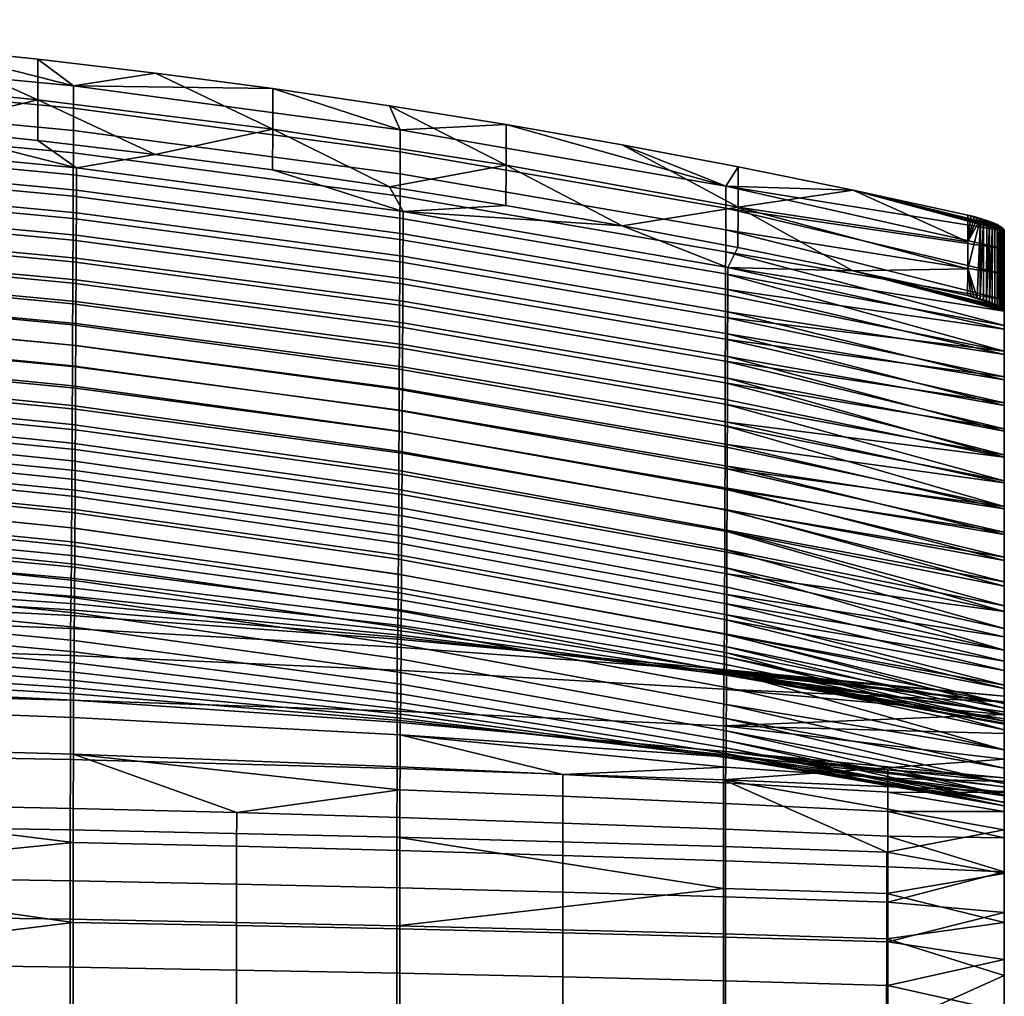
# Model space of a CAD drawing. Header units: millimetres. Extents: x -983 to 983, y -260 to 258.
# Tile 352 of 656: x 347 to 455, y 150 to 257. Entities that reach past the tile are written whole.
import ezdxf

# ---------------------------------------------------------------- set-up
doc = ezdxf.new("R2010")
doc.units = ezdxf.units.MM
doc.header["$MEASUREMENT"] = 0
doc.layers.add('ram', color=31, linetype='Continuous')

msp = doc.modelspace()

# ---------------------------------------------------------------- meshes
at = {"layer": 'ram'}
mesh = msp.add_polyface(dxfattribs=at)
corners = [(310.11, 246.92, 874.43), (323.09, 245.93, 874.64), (323.1, 250.4, 874.01), (336.05, 244.77, 874.89), (297.12, 252.2, 873.65), (297.11, 247.73, 874.25), (348.98, 243.42, 875.18), (361.87, 241.9, 875.51), (348.99, 247.89, 874.53), (310.12, 255.86, 873.2), (297.12, 256.68, 873.04), (336.06, 253.7, 873.61), (323.1, 254.87, 873.39), (374.75, 244.66, 875.18), (361.89, 250.82, 874.16), (348.99, 252.35, 873.87), (374.75, 249.11, 874.49), (317.24, 241.37, 851.03), (353.23, 237.96, 851.79), (353.24, 240.44, 863.54), (317.25, 243.88, 862.79), (317.23, 238.88, 839.27), (353.22, 235.48, 840.04), (317.22, 236.41, 827.51), (353.21, 233.02, 828.28), (317.22, 233.92, 815.54), (353.19, 230.53, 816.33), (317.21, 231.52, 803.97), (353.18, 228.14, 804.77), (317.2, 229.15, 792.38), (353.17, 225.77, 793.19), (317.19, 226.72, 780.41), (353.16, 223.33, 781.23), (317.18, 224.35, 768.63), (353.15, 220.95, 769.46), (317.17, 222.01, 756.83), (353.14, 218.59, 757.68), (317.17, 219.7, 745.04), (353.13, 216.26, 745.9), (317.16, 217.42, 733.23), (353.12, 213.95, 734.11), (317.15, 215.17, 721.42), (353.11, 211.68, 722.31), (317.14, 213.03, 710), (353.1, 209.51, 710.91), (281.15, 243.43, 850.57), (281.15, 245.94, 862.33), (281.14, 240.93, 838.81), (389.06, 235.64, 864.6), (374.74, 240.21, 875.88), (361.87, 241.9, 875.51), (348.98, 243.42, 875.18), (336.05, 244.77, 874.89), (323.09, 245.93, 874.64), (310.11, 246.92, 874.43), (297.11, 247.73, 874.25), (352.91, 246.97, 850.7), (316.99, 250.38, 850.03), (317, 252.86, 861.66), (352.92, 249.43, 862.33), (352.9, 244.52, 839.08), (316.99, 247.92, 838.39), (352.89, 242.08, 827.44), (316.98, 245.47, 826.75), (352.88, 239.66, 815.81), (316.97, 243.04, 815.11), (352.87, 237.31, 804.49), (316.96, 240.69, 803.78), (352.86, 234.85, 792.53), (316.95, 238.23, 791.8), (352.85, 232.48, 780.89), (316.94, 235.86, 780.15), (352.84, 230.12, 769.24), (316.94, 233.52, 768.48), (352.83, 227.79, 757.59), (316.93, 231.2, 756.82), (352.82, 225.5, 746.06), (316.92, 228.93, 745.28), (352.81, 223.19, 734.27), (316.91, 226.65, 733.47), (352.8, 220.97, 722.79), (316.9, 224.45, 721.97), (352.79, 218.71, 710.93), (316.89, 222.22, 710.09), (352.78, 216.52, 699.25), (316.89, 220.06, 698.39), (352.77, 214.37, 687.56), (316.88, 217.94, 686.69), (352.76, 212.27, 675.87), (316.87, 215.87, 674.98), (352.75, 210.21, 664.16), (316.86, 213.84, 663.25), (352.74, 208.3, 652.96), (316.85, 211.95, 652.04), (297.12, 256.68, 873.04), (310.12, 255.86, 873.2), (323.1, 254.87, 873.39), (336.06, 253.7, 873.61), (348.99, 252.35, 873.87), (361.89, 250.82, 874.16), (374.75, 249.11, 874.49)]
mesh.append_faces([[corners[k] for k in face] for face in [(0, 1, 2, 2), (1, 3, 2, 2), (4, 5, 0, 0), (6, 7, 8, 8), (3, 6, 8, 8), (0, 2, 4, 4), (2, 9, 10, 4), (8, 11, 12, 2), (7, 13, 8, 8), (13, 14, 15, 8), (12, 9, 2, 2), (3, 8, 2, 2), (13, 16, 14, 14), (8, 15, 11, 11), (17, 18, 19, 20), (21, 22, 18, 17), (23, 24, 22, 21), (25, 26, 24, 23), (27, 28, 26, 25), (29, 30, 28, 27), (31, 32, 30, 29), (33, 34, 32, 31), (35, 36, 34, 33), (37, 38, 36, 35), (39, 40, 38, 37), (41, 42, 40, 39), (43, 44, 42, 41), (45, 17, 20, 46), (47, 21, 17, 45), (19, 48, 49, 50), (19, 50, 51, 51), (19, 51, 52, 52), (20, 53, 54, 54), (20, 54, 55, 55), (20, 52, 53, 53), (20, 19, 52, 52), (56, 57, 58, 59), (60, 61, 57, 56), (62, 63, 61, 60), (64, 65, 63, 62), (66, 67, 65, 64), (68, 69, 67, 66), (70, 71, 69, 68), (72, 73, 71, 70), (74, 75, 73, 72), (76, 77, 75, 74), (78, 79, 77, 76), (80, 81, 79, 78), (82, 83, 81, 80), (84, 85, 83, 82), (86, 87, 85, 84), (88, 89, 87, 86), (90, 91, 89, 88), (92, 93, 91, 90), (58, 94, 95, 95), (58, 96, 97, 97), (59, 98, 99, 99), (59, 99, 100, 100), (59, 97, 98, 98), (58, 95, 96, 96), (58, 97, 59, 59)]])
mesh = msp.add_polyface(dxfattribs=at)
corners = [(387.56, 238.34, 876.29), (400.34, 236.29, 876.73), (400.36, 240.73, 875.99), (374.75, 244.66, 875.18), (374.74, 240.21, 875.88), (361.87, 241.9, 875.51), (413.08, 234.08, 877.21), (387.58, 247.23, 874.85), (374.75, 249.11, 874.49), (400.36, 245.18, 875.24), (353.23, 237.96, 851.79), (389.05, 233.18, 852.86), (389.06, 235.64, 864.6), (353.24, 240.44, 863.54), (353.22, 235.48, 840.04), (389.04, 230.73, 841.12), (353.21, 233.02, 828.28), (389.03, 228.29, 829.37), (353.19, 230.53, 816.33), (389.02, 225.81, 817.43), (353.18, 228.14, 804.77), (389.01, 223.42, 805.88), (353.17, 225.77, 793.19), (389, 221.04, 794.32), (353.16, 223.33, 781.23), (388.99, 218.59, 782.38), (353.15, 220.95, 769.46), (388.98, 216.19, 770.63), (353.14, 218.59, 757.68), (388.97, 213.82, 758.87), (353.13, 216.26, 745.9), (388.96, 211.46, 747.11), (353.12, 213.95, 734.11), (388.95, 209.11, 735.34), (353.11, 211.68, 722.31), (388.94, 206.8, 723.56), (353.1, 209.51, 710.91), (388.93, 204.59, 712.19), (353.09, 207.23, 698.72), (388.92, 202.26, 700.02), (353.08, 205.07, 686.91), (388.91, 200.05, 688.23), (353.07, 202.95, 675.09), (388.89, 197.89, 676.43), (353.06, 200.88, 663.26), (388.88, 195.79, 664.63), (400.34, 236.29, 876.73), (413.08, 234.08, 877.21), (387.56, 238.34, 876.29), (374.74, 240.21, 875.88), (388.74, 242.18, 851.65), (352.91, 246.97, 850.7), (352.92, 249.43, 862.33), (388.75, 244.61, 863.27), (388.73, 239.75, 840.04), (352.9, 244.52, 839.08), (388.72, 237.33, 828.42), (352.89, 242.08, 827.44), (388.71, 234.92, 816.8), (352.88, 239.66, 815.81), (388.7, 232.58, 805.5), (352.87, 237.31, 804.49), (388.69, 230.12, 793.55), (352.86, 234.85, 792.53), (388.68, 227.73, 781.93), (352.85, 232.48, 780.89), (388.67, 225.36, 770.3), (352.84, 230.12, 769.24), (388.66, 223, 758.67), (352.83, 227.79, 757.59), (388.65, 220.69, 747.16), (352.82, 225.5, 746.06), (388.64, 218.35, 735.4), (352.81, 223.19, 734.27), (388.63, 216.09, 723.94), (352.8, 220.97, 722.79), (388.62, 213.79, 712.1), (352.79, 218.71, 710.93), (388.61, 211.55, 700.45), (352.78, 216.52, 699.25), (388.6, 209.36, 688.79), (352.77, 214.37, 687.56), (388.59, 207.21, 677.12), (352.76, 212.27, 675.87), (388.58, 205.12, 665.43), (352.75, 210.21, 664.16), (388.57, 203.18, 654.26), (352.74, 208.3, 652.96), (388.56, 201.14, 642.04), (352.73, 206.28, 640.72), (388.55, 199.26, 630.32), (352.72, 204.41, 628.99), (388.54, 197.48, 618.59), (352.71, 202.62, 617.24), (388.53, 195.84, 606.83), (352.7, 200.93, 605.48), (424.37, 207.45, 713.62), (424.37, 209.81, 725.42), (424.36, 205.16, 702), (424.35, 202.91, 690.37), (424.34, 200.71, 678.73), (424.34, 198.56, 667.07), (424.33, 196.58, 655.92), (424.32, 194.51, 643.73), (374.75, 249.11, 874.49), (387.58, 247.23, 874.85), (400.36, 245.18, 875.24), (424.46, 238.41, 864.48)]
mesh.append_faces([[corners[k] for k in face] for face in [(0, 1, 2, 2), (3, 4, 0, 0), (3, 5, 4, 4), (1, 6, 2, 2), (2, 7, 8, 3), (0, 2, 3, 3), (2, 9, 7, 7), (10, 11, 12, 13), (14, 15, 11, 10), (16, 17, 15, 14), (18, 19, 17, 16), (20, 21, 19, 18), (22, 23, 21, 20), (24, 25, 23, 22), (26, 27, 25, 24), (28, 29, 27, 26), (30, 31, 29, 28), (32, 33, 31, 30), (34, 35, 33, 32), (36, 37, 35, 34), (38, 39, 37, 36), (40, 41, 39, 38), (42, 43, 41, 40), (44, 45, 43, 42), (46, 12, 47, 47), (12, 46, 48, 48), (48, 49, 12, 12), (50, 51, 52, 53), (54, 55, 51, 50), (56, 57, 55, 54), (58, 59, 57, 56), (60, 61, 59, 58), (62, 63, 61, 60), (64, 65, 63, 62), (66, 67, 65, 64), (68, 69, 67, 66), (70, 71, 69, 68), (72, 73, 71, 70), (74, 75, 73, 72), (76, 77, 75, 74), (78, 79, 77, 76), (80, 81, 79, 78), (82, 83, 81, 80), (84, 85, 83, 82), (86, 87, 85, 84), (88, 89, 87, 86), (90, 91, 89, 88), (92, 93, 91, 90), (94, 95, 93, 92), (96, 76, 74, 97), (98, 78, 76, 96), (99, 80, 78, 98), (100, 82, 80, 99), (101, 84, 82, 100), (102, 86, 84, 101), (103, 88, 86, 102), (52, 104, 53, 53), (104, 105, 53, 53), (106, 107, 53, 53), (105, 106, 53, 53)]])
mesh = msp.add_polyface(dxfattribs=at)
corners = [(413.08, 234.08, 877.21), (425.77, 231.69, 877.73), (425.79, 236.12, 876.93), (438.4, 229.13, 878.28), (450.99, 229.35, 878.3), (451, 232.29, 877.72), (438.42, 237.97, 876.62), (400.36, 240.73, 875.99), (413.1, 242.95, 875.67), (400.36, 245.18, 875.24), (425.79, 240.55, 876.13), (389.05, 233.18, 852.86), (424.66, 227.06, 854.22), (424.67, 229.48, 865.95), (389.06, 235.64, 864.6), (389.04, 230.73, 841.12), (424.66, 224.63, 842.5), (389.03, 228.29, 829.37), (424.65, 222.21, 830.77), (389.02, 225.81, 817.43), (424.64, 219.74, 818.85), (389.01, 223.42, 805.88), (424.63, 217.35, 807.31), (389, 221.04, 794.32), (424.63, 214.97, 795.78), (388.99, 218.59, 782.38), (424.62, 212.51, 783.86), (388.98, 216.19, 770.63), (424.61, 210.09, 772.13), (388.97, 213.82, 758.87), (424.61, 207.68, 760.39), (388.96, 211.46, 747.11), (424.6, 205.29, 748.67), (388.95, 209.11, 735.34), (424.59, 202.9, 736.91), (388.94, 206.8, 723.56), (424.58, 200.53, 725.16), (388.93, 204.59, 712.19), (424.58, 198.27, 713.83), (388.92, 202.26, 700.02), (424.57, 195.89, 701.69), (425.77, 231.69, 877.73), (438.4, 229.13, 878.28), (413.08, 234.08, 877.21), (455, 224.7, 875.13), (455, 203.03, 770.03), (455, 200.19, 756.41), (455, 197.36, 742.78), (455, 194.53, 729.11), (424.45, 236.01, 852.87), (388.74, 242.18, 851.65), (388.75, 244.61, 863.27), (424.46, 238.41, 864.48), (424.44, 233.61, 841.27), (388.73, 239.75, 840.04), (424.44, 231.21, 829.67), (388.72, 237.33, 828.42), (424.43, 228.81, 818.07), (388.71, 234.92, 816.8), (424.42, 226.48, 806.79), (388.7, 232.58, 805.5), (424.41, 224.01, 794.87), (388.69, 230.12, 793.55), (424.41, 221.62, 783.27), (388.68, 227.73, 781.93), (424.4, 219.23, 771.67), (388.67, 225.36, 770.3), (424.39, 216.84, 760.06), (388.66, 223, 758.67), (424.39, 214.5, 748.58), (388.65, 220.69, 747.16), (424.38, 212.11, 736.85), (388.64, 218.35, 735.4), (424.37, 209.81, 725.42), (388.63, 216.09, 723.94), (413.1, 242.95, 875.67), (400.36, 245.18, 875.24), (438.42, 237.97, 876.62), (425.79, 240.55, 876.13), (455, 233.53, 873.4), (455, 228.76, 849.96), (455, 225.96, 836.29), (455, 231.55, 863.64), (455, 220.32, 808.95), (455, 217.48, 795.29), (455, 214.64, 781.62), (455, 223.14, 822.62), (455, 208.94, 754.3), (455, 203.27, 726.96), (424.37, 207.45, 713.62), (455, 206.1, 740.63), (455, 197.71, 699.61), (424.35, 202.91, 690.37), (424.36, 205.16, 702), (455, 200.47, 713.29)]
mesh.append_faces([[corners[k] for k in face] for face in [(0, 1, 2, 2), (1, 3, 2, 2), (3, 4, 2, 2), (5, 6, 2, 2), (4, 5, 2, 2), (0, 2, 7, 7), (2, 8, 9, 7), (2, 6, 10, 10), (2, 10, 8, 8), (11, 12, 13, 14), (15, 16, 12, 11), (17, 18, 16, 15), (19, 20, 18, 17), (21, 22, 20, 19), (23, 24, 22, 21), (25, 26, 24, 23), (27, 28, 26, 25), (29, 30, 28, 27), (31, 32, 30, 29), (33, 34, 32, 31), (35, 36, 34, 33), (37, 38, 36, 35), (39, 40, 38, 37), (41, 13, 42, 42), (43, 13, 41, 41), (44, 42, 13, 13), (14, 13, 43, 43), (30, 45, 28, 28), (32, 46, 30, 30), (34, 47, 32, 32), (48, 34, 36, 36), (49, 50, 51, 52), (53, 54, 50, 49), (55, 56, 54, 53), (57, 58, 56, 55), (59, 60, 58, 57), (61, 62, 60, 59), (63, 64, 62, 61), (65, 66, 64, 63), (67, 68, 66, 65), (69, 70, 68, 67), (71, 72, 70, 69), (73, 74, 72, 71), (75, 52, 76, 76), (77, 52, 78, 78), (78, 52, 75, 75), (79, 52, 77, 77), (49, 80, 53, 53), (53, 81, 55, 55), (82, 49, 52, 52), (57, 83, 59, 59), (61, 84, 63, 63), (63, 85, 65, 65), (83, 61, 59, 59), (86, 57, 55, 55), (87, 69, 67, 67), (88, 73, 71, 71), (88, 89, 73, 73), (71, 69, 90, 90), (91, 92, 93, 93), (93, 89, 94, 94)]])
mesh = msp.add_polyface(dxfattribs=at)
corners = [(424.46, 238.41, 864.48), (455, 233.53, 873.4), (455, 231.55, 863.64), (450.98, 226.41, 878.87), (450.99, 229.35, 878.3), (438.4, 229.13, 878.28), (451, 232.29, 877.72), (451, 235.23, 877.14), (438.42, 237.97, 876.62), (455, 222.73, 865.43), (455, 219.95, 851.79), (455, 231.55, 863.64), (455, 233.53, 873.4), (455, 228.76, 849.96), (454.86, 224.94, 876.14), (454.75, 225.03, 876.48), (438.4, 229.13, 878.28), (451.67, 226.24, 878.85), (451.32, 226.33, 878.87), (450.98, 226.41, 878.87), (454.42, 225.24, 877.13), (451, 235.23, 877.14), (454.42, 234.07, 875.4), (438.42, 237.97, 876.62), (451.69, 235.07, 877.11), (452.04, 234.97, 877.05), (452.39, 234.87, 876.96), (452.73, 234.76, 876.83), (451.34, 235.15, 877.14), (453.07, 234.65, 876.67), (453.39, 234.54, 876.47), (453.69, 234.42, 876.24), (453.96, 234.3, 875.99), (454.21, 234.19, 875.7), (454.61, 233.97, 875.08), (454.75, 233.86, 874.75), (454.94, 233.68, 874.07), (454.86, 233.77, 874.41), (454.99, 233.6, 873.73), (455, 225.96, 836.29), (424.44, 233.61, 841.27), (455, 228.76, 849.96), (424.45, 236.01, 852.87), (455, 223.14, 822.62), (424.44, 231.21, 829.67), (453.07, 234.65, 876.67), (452.73, 234.76, 876.83), (452.72, 225.94, 878.57), (453.05, 225.82, 878.41), (453.38, 225.71, 878.21), (453.39, 234.54, 876.47), (452.37, 226.04, 878.7), (451.32, 226.33, 878.87), (451.67, 226.24, 878.85), (452.02, 226.15, 878.79), (452.39, 234.87, 876.96), (453.69, 234.42, 876.24), (453.68, 225.59, 877.98), (454.86, 224.94, 876.14), (454.86, 233.77, 874.41), (454.75, 225.03, 876.48), (454.94, 224.85, 875.8), (454.94, 233.68, 874.07), (454.99, 224.77, 875.46), (454.6, 225.13, 876.81), (454.75, 233.86, 874.75), (453.96, 234.3, 875.99), (453.96, 225.47, 877.72), (454.42, 234.07, 875.4), (454.21, 225.36, 877.44), (454.42, 225.24, 877.13), (454.21, 234.19, 875.7), (454.61, 233.97, 875.08), (455, 224.7, 875.13), (454.99, 233.6, 873.73), (451.69, 235.07, 877.11), (451.34, 235.15, 877.14), (452.04, 234.97, 877.05)]
mesh.append_faces([[corners[k] for k in face] for face in [(0, 1, 2, 2), (3, 4, 5, 5), (6, 7, 8, 8), (9, 10, 11, 11), (9, 11, 12, 12), (11, 10, 13, 13), (14, 15, 16, 16), (17, 18, 19, 19), (19, 16, 20, 20), (21, 22, 23, 23), (21, 24, 25, 25), (26, 27, 21, 21), (26, 21, 25, 25), (21, 28, 24, 24), (29, 21, 27, 27), (21, 30, 31, 31), (32, 33, 21, 21), (32, 21, 31, 31), (21, 33, 22, 22), (34, 35, 23, 23), (36, 23, 37, 37), (23, 35, 37, 37), (22, 34, 23, 23), (23, 36, 38, 38), (39, 40, 41, 41), (42, 2, 41, 41), (39, 43, 44, 44), (23, 38, 1, 1), (21, 29, 30, 30), (45, 46, 47, 48), (49, 50, 48, 48), (51, 47, 46, 46), (52, 4, 3, 3), (4, 52, 53, 53), (4, 53, 54, 54), (51, 55, 54, 54), (56, 49, 57, 57), (58, 59, 60, 60), (61, 62, 58, 58), (63, 62, 61, 61), (64, 60, 65, 65), (66, 56, 57, 67), (68, 69, 70, 70), (71, 66, 67, 69), (64, 72, 70, 70), (63, 73, 12, 74), (4, 54, 55, 55), (46, 55, 51, 51), (45, 48, 50, 50), (49, 56, 50, 50), (6, 75, 76, 76), (6, 55, 77, 77), (75, 6, 77, 77), (76, 7, 6, 6), (65, 60, 59, 59), (62, 63, 74, 74), (59, 58, 62, 62), (68, 70, 72, 72), (71, 69, 68, 68), (65, 72, 64, 64), (6, 4, 55, 55)]])
mesh = msp.add_polyface(dxfattribs=at)
corners = [(455, 233.53, 873.4), (455, 224.7, 875.13), (455, 222.73, 865.43), (455, 225.96, 836.29), (455, 228.76, 849.96), (455, 217.15, 838.16), (455, 219.95, 851.79), (455, 214.35, 824.53), (455, 194.53, 729.11), (455, 206.1, 740.63), (455, 197.36, 742.78), (455, 208.94, 754.3), (455, 200.19, 756.41), (455, 211.79, 767.96), (455, 203.03, 770.03), (455, 220.32, 808.95), (455, 223.14, 822.62), (455, 211.53, 810.9), (455, 208.7, 797.28), (455, 205.87, 783.65), (455, 214.64, 781.62), (455, 217.48, 795.29), (455, 203.27, 726.96), (454.6, 225.13, 876.81), (438.4, 229.13, 878.28), (454.75, 225.03, 876.48), (454.86, 224.94, 876.14), (454.94, 224.85, 875.8), (454.42, 225.24, 877.13), (450.98, 226.41, 878.87), (453.68, 225.59, 877.98), (453.38, 225.71, 878.21), (453.96, 225.47, 877.72), (454.21, 225.36, 877.44), (454.99, 224.77, 875.46), (424.64, 219.74, 818.85), (455, 211.53, 810.9), (455, 214.35, 824.53), (424.63, 217.35, 807.31), (455, 208.7, 797.28), (424.62, 212.51, 783.86), (455, 205.87, 783.65), (455, 217.15, 838.16), (424.65, 222.21, 830.77), (455, 224.7, 875.13), (424.67, 229.48, 865.95), (455, 222.73, 865.43), (455, 219.95, 851.79), (424.66, 227.06, 854.22), (424.66, 224.63, 842.5), (424.61, 210.09, 772.13), (455, 203.03, 770.03), (453.05, 225.82, 878.41), (452.02, 226.15, 878.79), (451.67, 226.24, 878.85), (452.37, 226.04, 878.7), (452.72, 225.94, 878.57), (424.63, 214.97, 795.78), (424.61, 207.68, 760.39), (455, 200.19, 756.41), (424.6, 205.29, 748.67), (455, 197.36, 742.78), (455, 220.32, 808.95), (455, 217.48, 795.29), (424.41, 224.01, 794.87), (424.4, 219.23, 771.67), (455, 214.64, 781.62), (455, 211.79, 767.96), (424.41, 221.62, 783.27), (424.43, 228.81, 818.07), (455, 223.14, 822.62), (424.39, 216.84, 760.06), (424.38, 212.11, 736.85), (455, 206.1, 740.63), (455, 203.27, 726.96), (455, 197.71, 699.61), (424.36, 205.16, 702), (455, 200.47, 713.29), (424.37, 207.45, 713.62), (455, 208.94, 754.3), (424.39, 214.5, 748.58)]
mesh.append_faces([[corners[k] for k in face] for face in [(0, 1, 2, 2), (3, 4, 5, 5), (4, 6, 5, 5), (3, 5, 7, 7), (8, 9, 10, 10), (11, 12, 10, 10), (10, 9, 11, 11), (13, 14, 12, 12), (11, 13, 12, 12), (15, 16, 17, 17), (16, 3, 7, 7), (15, 17, 18, 18), (17, 16, 7, 7), (19, 14, 20, 20), (13, 20, 14, 14), (18, 21, 15, 15), (20, 21, 19, 19), (19, 21, 18, 18), (22, 9, 8, 8), (23, 24, 25, 25), (26, 24, 27, 27), (24, 23, 28, 28), (29, 30, 31, 31), (30, 29, 32, 32), (29, 33, 32, 32), (28, 33, 29, 29), (24, 34, 27, 27), (35, 36, 37, 37), (36, 38, 39, 39), (40, 41, 39, 39), (37, 42, 43, 43), (24, 44, 34, 34), (45, 46, 44, 44), (47, 46, 48, 48), (47, 49, 42, 42), (50, 51, 41, 41), (31, 52, 29, 29), (29, 53, 54, 54), (53, 29, 55, 55), (29, 56, 55, 55), (45, 48, 46, 46), (49, 43, 42, 42), (43, 35, 37, 37), (48, 49, 47, 47), (57, 40, 39, 39), (40, 50, 41, 41), (38, 57, 39, 39), (35, 38, 36, 36), (56, 29, 52, 52), (51, 58, 59, 59), (59, 60, 61, 61), (62, 63, 64, 64), (65, 66, 67, 67), (63, 66, 68, 68), (69, 70, 62, 62), (71, 65, 67, 67), (72, 73, 74, 74), (75, 76, 77, 77), (78, 74, 77, 77), (79, 73, 80, 80), (79, 71, 67, 67)]])
mesh = msp.add_polyface(dxfattribs=at)
corners = [(352.89, 176.09, 473.47), (352.88, 170.16, 463.26), (370.81, 169.69, 463.78), (388.71, 172.19, 469.44), (352.87, 162.2, 454.12), (370.79, 161.84, 454.57), (370.8, 166, 458.98), (352.87, 166.4, 458.5), (352.86, 152.73, 446.77), (370.78, 152.42, 447.16), (370.79, 157.32, 450.63), (352.86, 157.64, 450.22), (317.13, 210.78, 697.79), (353.09, 207.23, 698.72), (353.1, 209.51, 710.91), (317.14, 213.03, 710), (317.12, 208.65, 685.96), (353.08, 205.07, 686.91), (317.12, 206.56, 674.12), (353.07, 202.95, 675.09), (317.11, 204.52, 662.28), (353.06, 200.88, 663.26), (317.1, 202.57, 650.61), (353.05, 198.91, 651.61), (317.09, 200.61, 638.56), (353.04, 196.93, 639.56), (317.08, 198.83, 627.27), (353.03, 195.15, 628.28), (317.07, 196.94, 614.8), (353.02, 193.27, 615.82), (317.07, 195.22, 602.9), (353.01, 191.59, 603.93), (317.06, 193.58, 590.99), (352.99, 190.03, 592.03), (317.05, 192.04, 579.07), (352.98, 188.59, 580.11), (317.04, 190.64, 567.53), (352.97, 187.34, 568.57), (317.03, 189.24, 555.21), (352.96, 186.13, 556.24), (317.03, 187.99, 543.21), (352.95, 185.09, 544.24), (317.02, 186.84, 531.31), (352.94, 184.19, 532.34), (317.01, 185.77, 519.35), (352.93, 183.39, 520.39), (317, 184.84, 507.39), (352.92, 182.73, 508.43), (316.99, 183.78, 495.44), (352.91, 182.02, 496.48), (316.98, 181.47, 483.69), (352.9, 180.11, 484.71), (316.97, 177.08, 472.55), (316.97, 170.89, 462.46), (316.96, 162.76, 453.44), (316.95, 153.21, 446.17), (281.08, 210.8, 685.39), (281.09, 212.92, 697.23), (352.73, 206.28, 640.72), (316.85, 209.94, 639.79), (316.85, 211.95, 652.04), (352.74, 208.3, 652.96), (352.72, 204.41, 628.99), (316.84, 208.08, 628.04), (352.71, 202.62, 617.24), (316.83, 206.28, 616.28), (352.7, 200.93, 605.48), (316.82, 204.56, 604.51), (352.69, 199.4, 594.02), (316.81, 202.96, 593.05), (352.67, 197.91, 581.91), (316.8, 201.37, 580.94), (352.67, 196.64, 570.49), (316.8, 199.96, 569.52), (352.65, 195.42, 558.29), (316.79, 198.56, 557.32), (352.64, 194.36, 546.47), (316.78, 197.3, 545.5), (352.63, 193.44, 534.65), (316.77, 196.13, 533.68), (352.62, 192.62, 522.82), (316.76, 195.05, 521.85), (352.61, 191.94, 510.99), (316.76, 194.09, 510.01), (352.6, 191.31, 499.16), (316.75, 193.15, 498.17), (352.59, 189.9, 486.84), (316.74, 191.36, 485.86), (352.58, 186.91, 476.01), (316.73, 188.06, 475.08), (352.57, 182.04, 465.21), (316.72, 182.93, 464.37), (352.56, 175.5, 455.32), (316.71, 176.19, 454.6), (352.55, 167.79, 447.01), (316.71, 168.37, 446.37), (352.54, 157.99, 439.44), (316.7, 158.49, 438.86), (388.45, 188.93, 512.37), (388.46, 189.21, 524.19), (388.43, 188.72, 500.55), (388.42, 187.85, 488.22), (388.41, 185.3, 477.31), (388.4, 180.81, 466.38), (388.39, 174.54, 456.34), (388.38, 166.99, 447.9), (388.37, 157.28, 440.25)]
mesh.append_faces([[corners[k] for k in face] for face in [(0, 1, 2, 2), (2, 3, 0, 0), (4, 5, 6, 7), (7, 6, 2, 1), (8, 9, 10, 11), (11, 10, 5, 4), (12, 13, 14, 15), (16, 17, 13, 12), (18, 19, 17, 16), (20, 21, 19, 18), (22, 23, 21, 20), (24, 25, 23, 22), (26, 27, 25, 24), (28, 29, 27, 26), (30, 31, 29, 28), (32, 33, 31, 30), (34, 35, 33, 32), (36, 37, 35, 34), (38, 39, 37, 36), (40, 41, 39, 38), (42, 43, 41, 40), (44, 45, 43, 42), (46, 47, 45, 44), (48, 49, 47, 46), (50, 51, 49, 48), (52, 0, 51, 50), (53, 1, 0, 52), (7, 1, 53, 53), (54, 4, 7, 7), (53, 54, 7, 7), (11, 4, 54, 54), (55, 8, 11, 11), (54, 55, 11, 11), (56, 16, 12, 57), (58, 59, 60, 61), (62, 63, 59, 58), (64, 65, 63, 62), (66, 67, 65, 64), (68, 69, 67, 66), (70, 71, 69, 68), (72, 73, 71, 70), (74, 75, 73, 72), (76, 77, 75, 74), (78, 79, 77, 76), (80, 81, 79, 78), (82, 83, 81, 80), (84, 85, 83, 82), (86, 87, 85, 84), (88, 89, 87, 86), (90, 91, 89, 88), (92, 93, 91, 90), (94, 95, 93, 92), (96, 97, 95, 94), (98, 82, 80, 99), (100, 84, 82, 98), (101, 86, 84, 100), (102, 88, 86, 101), (103, 90, 88, 102), (104, 92, 90, 103), (105, 94, 92, 104), (106, 96, 94, 105)]])
mesh = msp.add_polyface(dxfattribs=at)
corners = [(455, 171.9, 480.97), (455, 180.46, 478.1), (455, 181.85, 484.92), (455, 169.83, 474.34), (455, 178.36, 471.44), (455, 182.46, 491.85), (455, 173.11, 487.81), (455, 189.88, 658.48), (455, 181.16, 660.87), (455, 178.78, 647.16), (455, 183.67, 674.56), (455, 192.39, 672.21), (455, 176.56, 633.42), (455, 187.5, 644.73), (455, 183.31, 617.13), (455, 185.29, 630.95), (455, 174.56, 619.65), (455, 200.47, 713.29), (455, 203.27, 726.96), (455, 191.74, 715.52), (455, 188.99, 701.88), (455, 194.53, 729.11), (455, 186.29, 688.23), (455, 195.01, 685.92), (455, 197.71, 699.61), (455, 179.98, 533.59), (455, 171.55, 522.48), (455, 180.75, 519.67), (455, 181.81, 505.76), (455, 173.49, 494.74), (455, 172.53, 508.61), (455, 180.47, 589.37), (455, 181.67, 603.27), (455, 171.63, 591.98), (455, 172.89, 605.84), (455, 170.43, 564.18), (455, 179.41, 561.49), (455, 179.72, 575.44), (455, 188.99, 701.88), (424.56, 193.62, 689.93), (455, 186.29, 688.23), (455, 183.67, 674.56), (424.55, 191.4, 678.16), (424.55, 189.25, 666.38), (455, 181.16, 660.87), (424.57, 195.89, 701.69), (455, 191.74, 715.52), (455, 197.36, 742.78), (424.59, 202.9, 736.91), (455, 194.53, 729.11), (424.58, 200.53, 725.16), (424.54, 187.21, 654.78), (455, 178.78, 647.16), (424.53, 185.19, 642.78), (455, 176.56, 633.42), (424.52, 181.56, 619.1), (455, 174.56, 619.65), (455, 172.89, 605.84), (424.51, 180, 607.23), (424.34, 200.71, 678.73), (424.35, 202.91, 690.37), (455, 195.01, 685.92), (424.31, 190.87, 620.32), (424.31, 192.63, 632.04), (455, 185.29, 630.95), (424.27, 185.33, 561.41), (424.28, 185.97, 573.61), (455, 179.72, 575.44), (424.29, 186.8, 585.03), (424.29, 187.95, 597.14), (455, 180.47, 589.37), (424.32, 194.51, 643.73), (424.33, 196.58, 655.92), (455, 187.5, 644.73), (455, 197.71, 699.61), (424.34, 198.56, 667.07), (455, 192.39, 672.21), (455, 189.88, 658.48), (455, 183.31, 617.13), (455, 181.67, 603.27), (455, 179.41, 561.49), (424.3, 189.28, 608.58), (455, 179.51, 547.54), (455, 179.98, 533.59), (424.26, 184.79, 537.77), (424.24, 185.05, 514.15), (455, 180.75, 519.67), (455, 181.81, 505.76), (424.25, 184.83, 525.95), (424.27, 184.95, 549.59), (424.22, 183.24, 478.99), (424.23, 185.21, 490), (455, 181.85, 484.92), (455, 180.46, 478.1), (455, 178.36, 471.44), (424.21, 179.22, 467.88), (455, 175.54, 465.04), (455, 182.46, 491.85), (424.24, 185.39, 502.35)]
mesh.append_faces([[corners[k] for k in face] for face in [(0, 1, 2, 2), (1, 3, 4, 4), (5, 6, 2, 2), (7, 8, 9, 9), (10, 8, 11, 11), (12, 13, 9, 9), (14, 15, 16, 16), (13, 7, 9, 9), (15, 13, 12, 12), (15, 12, 16, 16), (7, 11, 8, 8), (17, 18, 19, 19), (17, 19, 20, 20), (19, 18, 21, 21), (22, 10, 23, 23), (11, 23, 10, 10), (24, 17, 20, 20), (22, 23, 24, 24), (22, 24, 20, 20), (25, 26, 27, 27), (28, 29, 5, 5), (27, 30, 28, 28), (26, 30, 27, 27), (31, 32, 33, 33), (32, 14, 34, 34), (35, 36, 37, 37), (38, 39, 40, 40), (41, 40, 42, 42), (41, 43, 44, 44), (45, 38, 46, 46), (47, 48, 49, 49), (50, 46, 49, 49), (51, 52, 44, 44), (53, 54, 52, 52), (55, 56, 54, 54), (57, 56, 58, 58), (59, 60, 61, 61), (62, 63, 64, 64), (65, 66, 67, 67), (68, 69, 70, 70), (71, 72, 73, 73), (61, 60, 74, 74), (75, 76, 77, 77), (63, 73, 64, 64), (73, 72, 77, 77), (61, 76, 59, 59), (62, 64, 78, 78), (79, 70, 69, 69), (67, 68, 70, 70), (80, 65, 67, 67), (79, 81, 78, 78), (82, 83, 84, 84), (85, 86, 87, 87), (86, 88, 83, 83), (89, 80, 82, 82), (90, 91, 92, 92), (92, 93, 90, 90), (94, 95, 93, 93), (96, 95, 94, 94), (97, 92, 91, 91), (97, 98, 87, 87)]])
mesh = msp.add_polyface(dxfattribs=at)
corners = [(424.42, 160.44, 456.3), (442.23, 159.87, 457.01), (442.23, 163.76, 461.63), (424.42, 164.41, 460.85), (424.41, 156.04, 452.24), (442.23, 155.52, 452.91), (388.91, 200.05, 688.23), (424.56, 193.62, 689.93), (424.57, 195.89, 701.69), (388.92, 202.26, 700.02), (388.89, 197.89, 676.43), (424.55, 191.4, 678.16), (388.88, 195.79, 664.63), (424.55, 189.25, 666.38), (388.87, 193.78, 653), (424.54, 187.21, 654.78), (388.86, 191.79, 640.97), (424.53, 185.19, 642.78), (388.85, 190, 629.71), (424.53, 183.4, 631.53), (388.84, 188.14, 617.26), (424.52, 181.56, 619.1), (388.83, 186.51, 605.38), (424.51, 180, 607.23), (388.82, 185.05, 593.47), (424.5, 178.67, 595.33), (388.81, 183.77, 581.55), (424.5, 177.59, 583.41), (388.8, 182.72, 570.01), (424.49, 176.78, 571.86), (388.79, 181.78, 557.68), (424.48, 176.19, 559.53), (388.78, 181.04, 545.68), (424.48, 175.84, 547.52), (388.77, 180.48, 533.78), (424.47, 175.72, 535.63), (388.76, 180.06, 521.83), (424.46, 175.79, 523.69), (406.59, 173.88, 475.54), (424.43, 172.95, 476.42), (424.44, 174.67, 482.12), (406.58, 168.54, 465.05), (424.43, 167.86, 465.81), (424.43, 170.68, 470.99), (406.59, 171.48, 470.17), (406.57, 160.96, 455.65), (406.58, 165, 460.16), (406.56, 151.67, 448.12), (424.41, 151.22, 448.69), (406.57, 156.51, 451.64), (455, 191.74, 715.52), (424.58, 198.27, 713.83), (455, 188.99, 701.88), (424.58, 200.53, 725.16), (455, 183.67, 674.56), (455, 178.78, 647.16), (455, 176.56, 633.42), (455, 181.16, 660.87), (455, 186.29, 688.23), (455, 174.56, 619.65), (455, 171.63, 591.98), (455, 170.81, 578.09), (455, 172.89, 605.84), (455, 170.45, 550.27), (455, 170.84, 536.37), (455, 171.55, 522.48), (424.45, 176.02, 511.75), (455, 170.43, 564.18), (455, 172.53, 508.61), (424.45, 176.41, 499.83), (388.38, 166.99, 447.9), (424.2, 165.97, 449.06), (424.2, 161.36, 444.95), (442.1, 155.85, 441.9), (424.19, 156.38, 441.29), (442.1, 160.8, 445.58), (442.1, 165.37, 449.74), (455, 192.39, 672.21), (424.34, 198.56, 667.07), (424.34, 200.71, 678.73), (455, 189.88, 658.48), (424.33, 196.58, 655.92), (455, 187.5, 644.73), (424.31, 192.63, 632.04), (424.32, 194.51, 643.73), (455, 183.31, 617.13), (424.3, 189.28, 608.58), (424.31, 190.87, 620.32), (455, 181.67, 603.27), (424.29, 187.95, 597.14), (455, 179.72, 575.44), (424.28, 185.97, 573.61), (424.29, 186.8, 585.03), (455, 179.41, 561.49), (424.27, 184.95, 549.59), (424.27, 185.33, 561.41), (455, 179.51, 547.54), (424.26, 184.79, 537.77), (455, 180.75, 519.67), (424.24, 185.05, 514.15), (424.25, 184.83, 525.95), (455, 179.98, 533.59), (455, 181.81, 505.76), (424.24, 185.39, 502.35), (455, 182.46, 491.85), (424.23, 185.21, 490), (455, 180.46, 478.1), (424.21, 179.22, 467.88), (424.22, 183.24, 478.99), (455, 175.54, 465.04), (424.21, 173.29, 457.66)]
mesh.append_faces([[corners[k] for k in face] for face in [(0, 1, 2, 3), (4, 5, 1, 0), (6, 7, 8, 9), (10, 11, 7, 6), (12, 13, 11, 10), (14, 15, 13, 12), (16, 17, 15, 14), (18, 19, 17, 16), (20, 21, 19, 18), (22, 23, 21, 20), (24, 25, 23, 22), (26, 27, 25, 24), (28, 29, 27, 26), (30, 31, 29, 28), (32, 33, 31, 30), (34, 35, 33, 32), (36, 37, 35, 34), (38, 39, 40, 40), (41, 42, 43, 44), (44, 43, 39, 38), (45, 0, 3, 46), (46, 3, 42, 41), (47, 48, 4, 49), (49, 4, 0, 45), (50, 51, 8, 8), (52, 8, 7, 7), (50, 53, 51, 51), (54, 11, 13, 13), (55, 15, 17, 17), (56, 17, 19, 19), (57, 13, 15, 15), (58, 7, 11, 11), (59, 21, 23, 23), (60, 25, 27, 27), (61, 27, 29, 29), (62, 23, 25, 25), (63, 31, 33, 33), (64, 35, 37, 37), (65, 37, 66, 66), (63, 33, 35, 35), (67, 29, 31, 31), (56, 19, 21, 21), (68, 66, 69, 69), (70, 71, 72, 72), (73, 74, 72, 75), (75, 72, 71, 76), (77, 78, 79, 79), (80, 81, 78, 78), (82, 83, 84, 84), (85, 86, 87, 87), (88, 89, 86, 86), (90, 91, 92, 92), (93, 94, 95, 95), (96, 97, 94, 94), (98, 99, 100, 100), (101, 100, 97, 97), (102, 103, 99, 99), (104, 105, 103, 103), (106, 107, 108, 108), (109, 110, 107, 107), (71, 110, 76, 76)]])
mesh = msp.add_polyface(dxfattribs=at)
corners = [(388.75, 179.79, 509.88), (424.45, 176.02, 511.75), (424.46, 175.79, 523.69), (388.76, 180.06, 521.83), (388.74, 179.56, 497.95), (424.45, 176.41, 499.83), (388.73, 178.23, 486.13), (424.44, 175.81, 487.96), (424.44, 174.67, 482.12), (388.72, 174.72, 474.76), (406.59, 173.88, 475.54), (388.71, 169.15, 464.38), (406.58, 168.54, 465.05), (406.59, 171.48, 470.17), (388.71, 172.19, 469.44), (388.7, 161.43, 455.08), (406.57, 160.96, 455.65), (406.58, 165, 460.16), (388.7, 165.53, 459.53), (388.69, 152.07, 447.61), (406.56, 151.67, 448.12), (406.57, 156.51, 451.64), (388.69, 156.94, 451.1), (353.05, 198.91, 651.61), (388.87, 193.78, 653), (388.88, 195.79, 664.63), (353.06, 200.88, 663.26), (353.04, 196.93, 639.56), (388.86, 191.79, 640.97), (353.03, 195.15, 628.28), (388.85, 190, 629.71), (353.02, 193.27, 615.82), (388.84, 188.14, 617.26), (353.01, 191.59, 603.93), (388.83, 186.51, 605.38), (352.99, 190.03, 592.03), (388.82, 185.05, 593.47), (352.98, 188.59, 580.11), (388.81, 183.77, 581.55), (352.97, 187.34, 568.57), (388.8, 182.72, 570.01), (352.96, 186.13, 556.24), (388.79, 181.78, 557.68), (352.95, 185.09, 544.24), (388.78, 181.04, 545.68), (352.94, 184.19, 532.34), (388.77, 180.48, 533.78), (352.93, 183.39, 520.39), (352.92, 182.73, 508.43), (352.91, 182.02, 496.48), (352.9, 180.11, 484.71), (352.89, 176.09, 473.47), (370.81, 169.69, 463.78), (370.79, 161.84, 454.57), (370.8, 166, 458.98), (370.78, 152.42, 447.16), (370.79, 157.32, 450.63), (388.52, 194.4, 595.38), (352.69, 199.4, 594.02), (352.7, 200.93, 605.48), (388.53, 195.84, 606.83), (388.51, 193.06, 583.27), (352.67, 197.91, 581.91), (388.5, 191.97, 571.85), (352.67, 196.64, 570.49), (388.49, 191.01, 559.65), (352.65, 195.42, 558.29), (388.48, 190.25, 547.83), (352.64, 194.36, 546.47), (388.47, 189.66, 536.01), (352.63, 193.44, 534.65), (388.46, 189.21, 524.19), (352.62, 192.62, 522.82), (424.31, 192.63, 632.04), (388.55, 199.26, 630.32), (388.56, 201.14, 642.04), (424.32, 194.51, 643.73), (424.31, 190.87, 620.32), (388.54, 197.48, 618.59), (424.3, 189.28, 608.58), (424.29, 187.95, 597.14), (424.29, 186.8, 585.03), (424.28, 185.97, 573.61), (424.27, 185.33, 561.41), (424.27, 184.95, 549.59), (424.26, 184.79, 537.77), (424.25, 184.83, 525.95), (424.24, 185.05, 514.15), (388.45, 188.93, 512.37), (424.24, 185.39, 502.35), (388.43, 188.72, 500.55), (424.23, 185.21, 490), (388.42, 187.85, 488.22), (424.22, 183.24, 478.99), (388.41, 185.3, 477.31), (424.21, 179.22, 467.88), (388.4, 180.81, 466.38), (424.21, 173.29, 457.66), (388.39, 174.54, 456.34), (424.2, 165.97, 449.06), (388.38, 166.99, 447.9), (424.2, 161.36, 444.95), (424.19, 156.38, 441.29), (388.37, 157.28, 440.25)]
mesh.append_faces([[corners[k] for k in face] for face in [(0, 1, 2, 3), (4, 5, 1, 0), (6, 7, 5, 4), (8, 7, 6, 6), (6, 9, 10, 10), (10, 8, 6, 6), (11, 12, 13, 14), (14, 13, 10, 9), (15, 16, 17, 18), (18, 17, 12, 11), (19, 20, 21, 22), (22, 21, 16, 15), (23, 24, 25, 26), (27, 28, 24, 23), (29, 30, 28, 27), (31, 32, 30, 29), (33, 34, 32, 31), (35, 36, 34, 33), (37, 38, 36, 35), (39, 40, 38, 37), (41, 42, 40, 39), (43, 44, 42, 41), (45, 46, 44, 43), (47, 3, 46, 45), (48, 0, 3, 47), (49, 4, 0, 48), (50, 6, 4, 49), (51, 9, 6, 50), (52, 11, 14, 14), (14, 9, 51, 51), (53, 15, 18, 54), (54, 18, 11, 52), (55, 19, 22, 56), (56, 22, 15, 53), (57, 58, 59, 60), (61, 62, 58, 57), (63, 64, 62, 61), (65, 66, 64, 63), (67, 68, 66, 65), (69, 70, 68, 67), (71, 72, 70, 69), (73, 74, 75, 76), (77, 78, 74, 73), (79, 60, 78, 77), (80, 57, 60, 79), (81, 61, 57, 80), (82, 63, 61, 81), (83, 65, 63, 82), (84, 67, 65, 83), (85, 69, 67, 84), (86, 71, 69, 85), (87, 88, 71, 86), (89, 90, 88, 87), (91, 92, 90, 89), (93, 94, 92, 91), (95, 96, 94, 93), (97, 98, 96, 95), (99, 100, 98, 97), (101, 102, 103, 103), (103, 100, 101, 101)]])
mesh = msp.add_polyface(dxfattribs=at)
corners = [(455, 153.59, 452.16), (455, 157.65, 443.94), (455, 158.74, 456.83), (455, 163.01, 448.41), (455, 167.82, 453.46), (455, 163.21, 462.15), (455, 172.01, 459.03), (455, 151.82, 440.12), (455, 178.36, 471.44), (455, 169.83, 474.34), (455, 166.93, 468.03), (455, 181.85, 484.92), (455, 173.11, 487.81), (455, 171.9, 480.97), (455, 180.46, 478.1), (455, 175.54, 465.04), (455, 183.31, 617.13), (455, 174.56, 619.65), (455, 172.89, 605.84), (455, 179.98, 533.59), (455, 170.84, 536.37), (455, 171.55, 522.48), (455, 179.51, 547.54), (455, 170.45, 550.27), (455, 182.46, 491.85), (455, 173.49, 494.74), (455, 181.81, 505.76), (455, 172.53, 508.61), (455, 180.47, 589.37), (455, 171.63, 591.98), (455, 170.81, 578.09), (455, 181.67, 603.27), (455, 170.43, 564.18), (455, 179.41, 561.49), (455, 179.72, 575.44), (424.43, 172.95, 476.42), (442.24, 171.92, 477.39), (442.24, 173.46, 483.14), (424.44, 174.67, 482.12), (442.24, 174.4, 489.02), (424.44, 175.81, 487.96), (424.43, 167.86, 465.81), (442.23, 167.1, 466.65), (442.23, 169.8, 471.89), (424.43, 170.68, 470.99), (424.42, 164.41, 460.85), (442.23, 163.76, 461.63), (424.49, 176.78, 571.86), (455, 170.43, 564.18), (455, 170.81, 578.09), (424.48, 176.19, 559.53), (455, 170.45, 550.27), (424.47, 175.72, 535.63), (455, 170.84, 536.37), (455, 171.63, 591.98), (424.5, 177.59, 583.41), (455, 172.89, 605.84), (424.5, 178.67, 595.33), (424.46, 175.79, 523.69), (455, 171.55, 522.48), (455, 172.53, 508.61), (424.45, 176.02, 511.75), (455, 158.74, 456.83), (442.23, 155.52, 452.91), (455, 153.59, 452.16), (442.23, 159.87, 457.01), (455, 163.21, 462.15), (455, 171.9, 480.97), (455, 173.11, 487.81), (455, 169.83, 474.34), (455, 166.93, 468.03), (455, 173.49, 494.74), (424.45, 176.41, 499.83), (455, 163.01, 448.41), (442.1, 160.8, 445.58), (442.1, 165.37, 449.74), (455, 172.01, 459.03), (455, 167.82, 453.46), (424.21, 173.29, 457.66), (455, 175.54, 465.04), (455, 157.65, 443.94), (455, 151.82, 440.12), (442.1, 155.85, 441.9)]
mesh.append_faces([[corners[k] for k in face] for face in [(0, 1, 2, 2), (1, 3, 2, 2), (4, 5, 3, 3), (3, 5, 2, 2), (6, 5, 4, 4), (7, 1, 0, 0), (8, 9, 10, 10), (11, 12, 13, 13), (13, 9, 14, 14), (10, 15, 8, 8), (10, 6, 15, 15), (6, 10, 5, 5), (16, 17, 18, 18), (19, 20, 21, 21), (19, 22, 20, 20), (23, 20, 22, 22), (12, 24, 25, 25), (25, 26, 27, 27), (28, 29, 30, 30), (29, 31, 18, 18), (32, 23, 33, 33), (22, 33, 23, 23), (34, 28, 30, 30), (32, 34, 30, 30), (35, 36, 37, 38), (38, 37, 39, 40), (41, 42, 43, 44), (44, 43, 36, 35), (45, 46, 42, 41), (47, 48, 49, 49), (48, 50, 51, 51), (52, 53, 51, 51), (49, 54, 55, 55), (56, 57, 54, 54), (58, 59, 53, 53), (60, 59, 61, 61), (62, 63, 64, 64), (65, 62, 66, 66), (37, 67, 68, 68), (67, 36, 69, 69), (43, 70, 69, 69), (66, 70, 42, 42), (68, 71, 39, 39), (68, 39, 37, 37), (39, 71, 72, 72), (37, 36, 67, 67), (36, 43, 69, 69), (70, 43, 42, 42), (42, 46, 66, 66), (46, 65, 66, 66), (72, 40, 39, 39), (62, 65, 63, 63), (60, 72, 71, 71), (73, 74, 75, 75), (76, 77, 78, 78), (77, 73, 75, 75), (75, 78, 77, 77), (79, 76, 78, 78), (80, 74, 73, 73), (80, 81, 82, 82), (80, 82, 74, 74)]])
mesh = msp.add_polyface(dxfattribs=at)
corners = [(352.85, 142.03, 441.37), (370.77, 141.73, 441.75), (370.78, 147.21, 444.2), (352.85, 147.51, 443.82), (352.84, 130.5, 438.06), (352.86, 152.73, 446.77), (316.95, 153.21, 446.17), (316.94, 142.48, 440.79), (316.93, 130.96, 437.42), (316.92, 119.03, 436.12), (352.83, 118.57, 436.87), (316.92, 107.01, 436.07), (352.82, 106.57, 436.94), (280.98, 142.76, 440.44), (280.99, 153.5, 445.81), (280.98, 131.24, 437.03), (280.97, 119.3, 435.67), (280.97, 107.28, 435.55), (245, 95.68, 435.3), (280.97, 95.6, 435.49), (245, 107.37, 435.38), (256, 138.19, 438.69), (256, 123.28, 435.77), (256, 124.5, 435.88), (255.99, 122.94, 435.74), (256, 151.04, 444.21), (256, 144.76, 441.12), (256, 131.42, 436.94), (255.94, 122.59, 435.72), (255.75, 121.89, 435.67), (255.61, 121.55, 435.64), (255.86, 122.24, 435.69), (255.42, 121.21, 435.62), (255.21, 120.89, 435.61), (254.69, 120.32, 435.57), (254.39, 120.07, 435.56), (254.96, 120.59, 435.59), (253.04, 119.42, 435.53), (280.83, 101.53, 426.53), (245, 101.62, 426.35), (245, 113.53, 426.38), (280.83, 113.43, 426.54), (316.68, 136.73, 429.49), (280.84, 137.02, 429.13), (280.85, 148.81, 433.21), (316.69, 148.52, 433.55), (316.67, 125.02, 427.48), (280.84, 125.31, 427.06), (316.67, 113.15, 427.02), (316.66, 101.25, 427.08), (352.53, 148.04, 434.11), (316.7, 158.49, 438.86), (352.54, 157.99, 439.44), (352.52, 136.25, 430.1), (352.51, 124.53, 428.17), (352.5, 112.67, 427.83), (352.49, 100.79, 427.99), (256, 148.9, 433.11), (256, 155.19, 436.23), (255.75, 122.18, 426.66), (255.86, 122.53, 426.68), (255.42, 121.5, 426.61), (255.61, 121.83, 426.64), (255.21, 121.18, 426.6), (256, 135.6, 428.65), (256, 142.35, 430.57), (255.94, 122.88, 426.71), (255.99, 123.22, 426.74), (256, 123.56, 426.77), (252.68, 119.62, 426.51), (253.04, 119.7, 426.52), (254.69, 120.6, 426.56), (254.96, 120.88, 426.58), (254.39, 120.35, 426.55)]
mesh.append_faces([[corners[k] for k in face] for face in [(0, 1, 2, 3), (1, 0, 4, 4), (3, 5, 6, 6), (7, 0, 3, 3), (6, 7, 3, 3), (8, 4, 0, 7), (9, 10, 4, 8), (11, 12, 10, 9), (13, 7, 6, 14), (15, 8, 7, 13), (16, 9, 8, 15), (17, 11, 9, 16), (18, 19, 17, 20), (13, 21, 15, 15), (22, 16, 23, 23), (16, 15, 23, 23), (24, 16, 22, 22), (25, 13, 14, 14), (26, 21, 13, 13), (23, 15, 27, 27), (27, 15, 21, 21), (25, 26, 13, 13), (16, 24, 28, 28), (16, 29, 30, 30), (16, 31, 29, 29), (16, 28, 31, 31), (16, 32, 33, 33), (16, 34, 35, 35), (16, 36, 34, 34), (16, 33, 36, 36), (17, 16, 37, 37), (16, 30, 32, 32), (38, 39, 40, 41), (42, 43, 44, 45), (46, 47, 43, 42), (48, 41, 47, 46), (49, 38, 41, 48), (50, 45, 51, 52), (53, 42, 45, 50), (54, 46, 42, 53), (55, 48, 46, 54), (56, 49, 48, 55), (57, 58, 44, 44), (47, 59, 60, 60), (47, 61, 62, 62), (47, 63, 61, 61), (62, 59, 47, 47), (43, 64, 65, 65), (47, 66, 67, 67), (57, 44, 65, 65), (47, 60, 66, 66), (44, 43, 65, 65), (68, 64, 47, 47), (47, 64, 43, 43), (41, 63, 47, 47), (68, 47, 67, 67), (69, 70, 41, 41), (41, 71, 72, 72), (73, 71, 41, 41), (40, 69, 41, 41), (72, 63, 41, 41)]])
mesh = msp.add_polyface(dxfattribs=at)
corners = [(375.92, 73.77, 426.71), (378.24, 69.14, 424.33), (375.92, 73.61, 424.04), (372.68, 77.6, 423.79), (372.68, 77.76, 426.46), (374, 76.5, 429.21), (376.29, 73.37, 429.4), (375.21, 74.98, 429.3), (377.24, 71.69, 429.49), (368.68, 81, 426.25), (368.68, 80.84, 423.59), (364.2, 83.15, 423.44), (364.2, 83.32, 426.11), (370.32, 80, 428.96), (359.55, 84.49, 423.36), (359.55, 84.66, 426.02), (366.35, 82.51, 428.74), (368.39, 81.35, 428.85), (372.68, 77.93, 429.11), (372.11, 78.48, 429.07), (364.2, 83.48, 428.63), (361.97, 84.24, 428.53), (388.68, 141.39, 442.18), (406.55, 141, 442.68), (406.56, 146.48, 445.12), (388.68, 146.87, 444.63), (424.4, 140.58, 443.23), (424.41, 146.05, 445.68), (424.41, 151.22, 448.69), (406.56, 151.67, 448.12), (388.69, 152.07, 447.61), (388.67, 129.86, 438.95), (406.54, 129.47, 439.49), (406.55, 135.32, 440.8), (388.67, 135.7, 440.29), (424.4, 129.04, 440.1), (424.4, 134.89, 441.37), (388.66, 117.93, 437.92), (424.39, 117.12, 439.27), (388.65, 105.95, 438.15), (424.38, 105.16, 439.72), (388.63, 94.3, 438.39), (424.38, 93.54, 440.13), (388.62, 81.97, 438.72), (424.37, 81.23, 440.63), (388.61, 69.99, 439.1), (424.36, 69.27, 441.16), (370.77, 141.73, 441.75), (370.78, 147.21, 444.2), (370.78, 152.42, 447.16), (352.85, 147.51, 443.82), (352.86, 152.73, 446.77), (352.84, 130.5, 438.06), (352.83, 118.57, 436.87), (352.82, 106.57, 436.94), (352.81, 94.9, 437.04), (352.79, 82.56, 437.23), (352.78, 70.55, 437.49), (388.36, 147.36, 434.9), (352.53, 148.04, 434.11), (352.54, 157.99, 439.44), (388.37, 157.28, 440.25), (388.35, 135.57, 430.94), (352.52, 136.25, 430.1), (388.34, 123.85, 429.15), (352.51, 124.53, 428.17), (388.33, 112, 428.96), (352.5, 112.67, 427.83), (388.32, 100.15, 429.27), (352.49, 100.79, 427.99), (388.31, 87.84, 429.53), (352.48, 88.46, 428.11), (388.3, 76.43, 429.87), (352.47, 77.04, 428.33), (424.19, 146.49, 435.92), (424.19, 156.38, 441.29), (424.18, 140.69, 433.7), (424.18, 134.71, 432.03), (424.17, 122.98, 430.4), (424.17, 111.15, 430.41), (424.16, 99.33, 430.92), (424.15, 87.04, 431.36), (424.14, 75.66, 431.85), (442.09, 134.2, 432.67)]
mesh.append_faces([[corners[k] for k in face] for face in [(0, 1, 2, 2), (0, 2, 3, 4), (4, 5, 0, 0), (6, 0, 7, 7), (0, 6, 8, 8), (7, 0, 5, 5), (9, 10, 11, 12), (13, 4, 9, 9), (10, 9, 4, 3), (14, 15, 12, 11), (16, 9, 12, 12), (17, 13, 9, 9), (18, 4, 19, 19), (19, 4, 13, 13), (17, 9, 16, 16), (12, 20, 16, 16), (12, 21, 20, 20), (5, 4, 18, 18), (22, 23, 24, 25), (23, 26, 27, 24), (24, 27, 28, 29), (25, 24, 29, 30), (31, 32, 33, 34), (32, 35, 36, 33), (33, 36, 26, 23), (34, 33, 23, 22), (32, 31, 37, 37), (38, 35, 32, 32), (37, 38, 32, 32), (39, 40, 38, 37), (41, 42, 40, 39), (43, 44, 42, 41), (45, 46, 44, 43), (47, 22, 25, 48), (48, 25, 30, 49), (50, 48, 49, 51), (34, 22, 47, 47), (52, 31, 34, 34), (34, 47, 52, 52), (53, 37, 31, 52), (54, 39, 37, 53), (55, 41, 39, 54), (56, 43, 41, 55), (57, 45, 43, 56), (58, 59, 60, 61), (62, 63, 59, 58), (64, 65, 63, 62), (66, 67, 65, 64), (68, 69, 67, 66), (70, 71, 69, 68), (72, 73, 71, 70), (74, 58, 61, 75), (76, 77, 62, 62), (58, 74, 76, 76), (62, 58, 76, 76), (78, 64, 62, 77), (79, 66, 64, 78), (80, 68, 66, 79), (81, 70, 68, 80), (82, 72, 70, 81), (83, 78, 77, 77)]])
mesh = msp.add_polyface(dxfattribs=at)
corners = [(455, 79.69, 442.66), (455, 76.6, 433.82), (455, 90.54, 433.04), (455, 93.58, 441.89), (455, 104.47, 432.31), (455, 107.47, 441.15), (455, 65.79, 443.46), (455, 121.38, 440.66), (455, 118.39, 431.63), (455, 125.37, 431.91), (455, 128.3, 441.3), (455, 132.29, 432.86), (455, 135.1, 442.77), (455, 141.65, 445.08), (455, 139.06, 434.55), (455, 145.59, 436.98), (455, 151.82, 440.12), (455, 153.59, 452.16), (455, 147.86, 448.23), (424.41, 151.22, 448.69), (442.22, 150.73, 449.31), (442.23, 155.52, 452.91), (424.41, 156.04, 452.24), (424.4, 140.58, 443.23), (442.22, 140.11, 443.84), (442.22, 145.57, 446.28), (424.41, 146.05, 445.68), (424.4, 129.04, 440.1), (442.22, 128.57, 440.77), (442.22, 134.42, 442), (424.4, 134.89, 441.37), (455, 147.86, 448.23), (455, 153.59, 452.16), (455, 141.65, 445.08), (455, 135.1, 442.77), (455, 79.69, 442.66), (455, 93.58, 441.89), (424.38, 93.54, 440.13), (455, 128.3, 441.3), (455, 121.38, 440.66), (455, 107.47, 441.15), (424.39, 117.12, 439.27), (424.38, 105.16, 439.72), (424.37, 81.23, 440.63), (424.36, 69.27, 441.16), (442.09, 134.2, 432.67), (424.18, 134.71, 432.03), (424.18, 140.69, 433.7), (442.09, 140.19, 434.31), (424.19, 146.49, 435.92), (442.09, 145.99, 436.52), (424.19, 156.38, 441.29), (442.1, 155.85, 441.9), (455, 104.47, 432.31), (424.16, 99.33, 430.92), (424.17, 111.15, 430.41), (455, 76.6, 433.82), (424.14, 75.66, 431.85), (424.15, 87.04, 431.36), (455, 90.54, 433.04), (424.17, 122.98, 430.4), (455, 118.39, 431.63), (455, 151.82, 440.12), (455, 145.59, 436.98), (455, 139.06, 434.55), (455, 125.37, 431.91), (455, 132.29, 432.86), (455, 62.67, 434.63)]
mesh.append_faces([[corners[k] for k in face] for face in [(0, 1, 2, 2), (0, 2, 3, 3), (4, 3, 2, 2), (5, 3, 4, 4), (6, 1, 0, 0), (7, 5, 8, 8), (4, 8, 5, 5), (7, 9, 10, 10), (9, 7, 8, 8), (10, 11, 12, 12), (13, 12, 14, 14), (11, 14, 12, 12), (15, 13, 14, 14), (9, 11, 10, 10), (16, 17, 18, 18), (13, 15, 18, 18), (15, 16, 18, 18), (19, 20, 21, 22), (23, 24, 25, 26), (26, 25, 20, 19), (27, 28, 29, 30), (30, 29, 24, 23), (31, 32, 20, 20), (31, 25, 33, 33), (24, 34, 33, 33), (35, 36, 37, 37), (29, 38, 34, 34), (28, 39, 38, 38), (40, 39, 41, 41), (40, 42, 36, 36), (21, 20, 32, 32), (25, 24, 33, 33), (24, 29, 34, 34), (20, 25, 31, 31), (41, 28, 27, 27), (41, 42, 40, 40), (42, 37, 36, 36), (41, 39, 28, 28), (29, 28, 38, 38), (35, 37, 43, 43), (35, 43, 44, 44), (45, 46, 47, 48), (48, 47, 49, 50), (49, 51, 52, 50), (53, 54, 55, 55), (56, 57, 58, 58), (58, 54, 59, 59), (55, 60, 61, 61), (62, 50, 52, 52), (62, 63, 50, 50), (64, 45, 48, 48), (63, 48, 50, 50), (65, 60, 45, 45), (63, 64, 48, 48), (66, 65, 45, 45), (61, 53, 55, 55), (60, 65, 61, 61), (54, 53, 59, 59), (67, 57, 56, 56), (58, 59, 56, 56), (66, 45, 64, 64)]])

doc.saveas('drawing.dxf')
